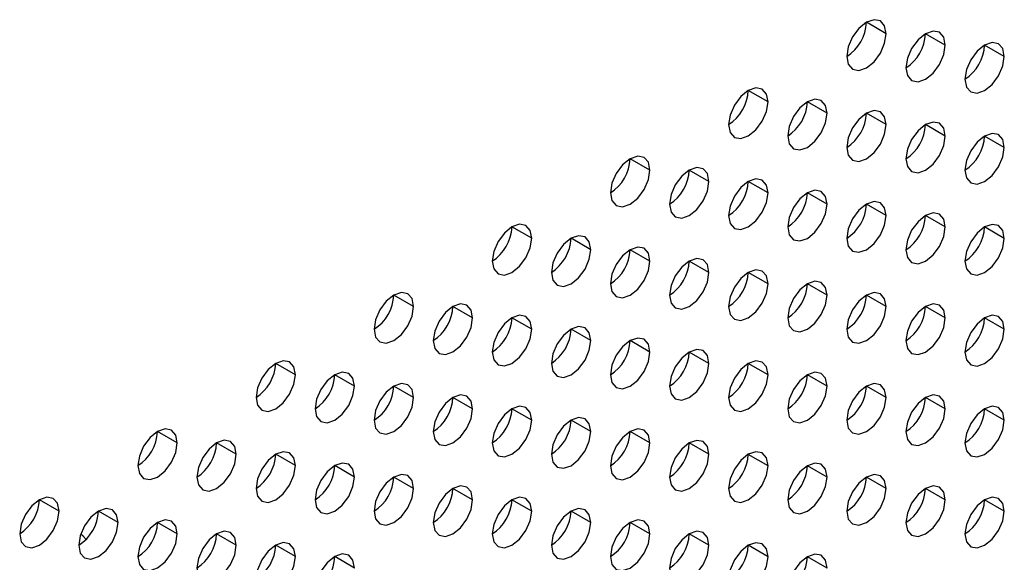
# Model space of a CAD drawing. Header units: millimetres. Extents: x 0 to 1118, y 0 to 864.
# Tile 363 of 438: x 990.99 to 994.52, y 688.3 to 690.25. Entities that reach past the tile are written whole.
import ezdxf

# ---------------------------------------------------------------- set-up
doc = ezdxf.new("R2010")
doc.units = ezdxf.units.MM

msp = doc.modelspace()

# ---------------------------------------------------------------- linework, layer by layer
at = {"color": 7, "linetype": 'Continuous', "lineweight": 25}
for p, q in [((994.0991, 690.1977), (994.0284, 690.2385)), ((994.3113, 690.1569), (994.2405, 690.1977)), ((994.5234, 690.116), (994.4527, 690.1568)), ((993.6749, 689.9528), (993.6041, 689.9936)), ((993.887, 689.9119), (993.8163, 689.9528)), ((994.0991, 689.8711), (994.0284, 689.9119)), ((994.3113, 689.8302), (994.2405, 689.8711)), ((994.5234, 689.7894), (994.4527, 689.8302)), ((993.2506, 689.7079), (993.1799, 689.7487)), ((993.4627, 689.667), (993.392, 689.7078)), ((993.6749, 689.6262), (993.6041, 689.667)), ((993.887, 689.5853), (993.8163, 689.6261)), ((994.0991, 689.5445), (994.0284, 689.5853)), ((994.3113, 689.5036), (994.2405, 689.5444)), ((992.8263, 689.4629), (992.7556, 689.5038)), ((994.5234, 689.4628), (994.4527, 689.5036)), ((993.0385, 689.4221), (992.9678, 689.4629)), ((993.2506, 689.3812), (993.1799, 689.4221)), ((993.4627, 689.3404), (993.392, 689.3812)), ((993.6749, 689.2996), (993.6041, 689.3404)), ((993.887, 689.2587), (993.8163, 689.2995)), ((992.4021, 689.218), (992.3314, 689.2588)), ((994.0991, 689.2179), (994.0284, 689.2587)), ((992.6142, 689.1772), (992.5435, 689.218)), ((994.3113, 689.177), (994.2405, 689.2178)), ((992.8263, 689.1363), (992.7556, 689.1771)), ((994.5234, 689.1362), (994.4527, 689.177)), ((993.0385, 689.0955), (992.9678, 689.1363)), ((993.2506, 689.0546), (993.1799, 689.0954)), ((993.4627, 689.0138), (993.392, 689.0546)), ((991.9778, 688.9731), (991.9071, 689.0139)), ((993.6749, 688.9729), (993.6041, 689.0138)), ((992.1899, 688.9322), (992.1192, 688.9731)), ((993.887, 688.9321), (993.8163, 688.9729)), ((992.4021, 688.8914), (992.3314, 688.9322)), ((994.0991, 688.8912), (994.0284, 688.9321)), ((992.6142, 688.8506), (992.5435, 688.8914)), ((994.3113, 688.8504), (994.2405, 688.8912)), ((992.8263, 688.8097), (992.7556, 688.8505)), ((994.5234, 688.8095), (994.4527, 688.8504)), ((993.0385, 688.7689), (992.9678, 688.8097)), ((991.5535, 688.7282), (991.4828, 688.769)), ((993.2506, 688.728), (993.1799, 688.7688)), ((991.7657, 688.6873), (991.695, 688.7281)), ((993.4627, 688.6872), (993.392, 688.728)), ((991.9778, 688.6465), (991.9071, 688.6873)), ((993.6749, 688.6463), (993.6041, 688.6871)), ((992.1899, 688.6056), (992.1192, 688.6465)), ((993.887, 688.6055), (993.8163, 688.6463)), ((992.4021, 688.5648), (992.3314, 688.6056)), ((994.0991, 688.5646), (994.0284, 688.6054)), ((992.6142, 688.5239), (992.5435, 688.5648)), ((994.3113, 688.5238), (994.2405, 688.5646)), ((991.1293, 688.4832), (991.0586, 688.5241)), ((992.8263, 688.4831), (992.7556, 688.5239)), ((994.5234, 688.4829), (994.4527, 688.5238)), ((991.3414, 688.4424), (991.2707, 688.4832)), ((993.0385, 688.4422), (992.9678, 688.4831)), ((991.5535, 688.4016), (991.4828, 688.4424)), ((993.2506, 688.4014), (993.1799, 688.4422)), ((991.7657, 688.3607), (991.695, 688.4015)), ((993.4627, 688.3605), (993.392, 688.4014)), ((991.9778, 688.3199), (991.9071, 688.3607)), ((993.6749, 688.3197), (993.6041, 688.3605)), ((992.1899, 688.279), (992.1192, 688.3198)), ((993.887, 688.2789), (993.8163, 688.3197))]:
    msp.add_line(p, q, dxfattribs=at)
at = {"color": 7, "linetype": 'Continuous', "lineweight": 25, "flags": 128}
for points in [[(994.0991, 690.1977), (994.0937, 690.2258), (994.0784, 690.2435), (994.0555, 690.2479), (994.0284, 690.2385), (994.0014, 690.2167), (993.9784, 690.1858), (993.9631, 690.1504), (993.9577, 690.1161)], [(994.3113, 690.1569), (994.3059, 690.185), (994.2905, 690.2026), (994.2676, 690.2071), (994.2405, 690.1977), (994.2135, 690.1759), (994.1905, 690.1449), (994.1752, 690.1096), (994.1698, 690.0752)], [(993.9577, 690.1161), (993.9631, 690.0879), (993.9784, 690.0703), (994.0014, 690.0658), (994.0284, 690.0752), (994.0555, 690.0971), (994.0784, 690.128), (994.0937, 690.1634), (994.0991, 690.1977)], [(994.1698, 690.0752), (994.1752, 690.0471), (994.1905, 690.0294), (994.2135, 690.025), (994.2405, 690.0344), (994.2676, 690.0562), (994.2905, 690.0872), (994.3059, 690.1225), (994.3113, 690.1569)], [(994.5234, 690.116), (994.518, 690.1442), (994.5027, 690.1618), (994.4797, 690.1663), (994.4527, 690.1568), (994.4256, 690.135), (994.4027, 690.1041), (994.3873, 690.0687), (994.382, 690.0344)], [(994.382, 690.0344), (994.3873, 690.0062), (994.4027, 689.9886), (994.4256, 689.9841), (994.4527, 689.9935), (994.4797, 690.0154), (994.5027, 690.0463), (994.518, 690.0817), (994.5234, 690.116)], [(993.6749, 689.9528), (993.6695, 689.9809), (993.6541, 689.9986), (993.6312, 690.003), (993.6041, 689.9936), (993.5771, 689.9718), (993.5541, 689.9408), (993.5388, 689.9055), (993.5334, 689.8711)], [(993.887, 689.9119), (993.8816, 689.9401), (993.8663, 689.9577), (993.8433, 689.9622), (993.8163, 689.9528), (993.7892, 689.9309), (993.7663, 689.9), (993.751, 689.8647), (993.7456, 689.8303)], [(993.5334, 689.8711), (993.5388, 689.843), (993.5541, 689.8254), (993.5771, 689.8209), (993.6041, 689.8303), (993.6312, 689.8521), (993.6541, 689.8831), (993.6695, 689.9184), (993.6749, 689.9528)], [(993.7456, 689.8303), (993.751, 689.8022), (993.7663, 689.7845), (993.7892, 689.7801), (993.8163, 689.7895), (993.8433, 689.8113), (993.8663, 689.8422), (993.8816, 689.8776), (993.887, 689.9119)], [(994.0991, 689.8711), (994.0937, 689.8992), (994.0784, 689.9169), (994.0555, 689.9213), (994.0284, 689.9119), (994.0014, 689.8901), (993.9784, 689.8591), (993.9631, 689.8238), (993.9577, 689.7894)], [(993.9577, 689.7894), (993.9631, 689.7613), (993.9784, 689.7437), (994.0014, 689.7392), (994.0284, 689.7486), (994.0555, 689.7705), (994.0784, 689.8014), (994.0937, 689.8367), (994.0991, 689.8711)], [(994.3113, 689.8302), (994.3059, 689.8584), (994.2905, 689.876), (994.2676, 689.8805), (994.2405, 689.8711), (994.2135, 689.8492), (994.1905, 689.8183), (994.1752, 689.783), (994.1698, 689.7486)], [(994.1698, 689.7486), (994.1752, 689.7205), (994.1905, 689.7028), (994.2135, 689.6984), (994.2405, 689.7078), (994.2676, 689.7296), (994.2905, 689.7605), (994.3059, 689.7959), (994.3113, 689.8302)], [(994.5234, 689.7894), (994.518, 689.8175), (994.5027, 689.8352), (994.4797, 689.8396), (994.4527, 689.8302), (994.4256, 689.8084), (994.4027, 689.7774), (994.3873, 689.7421), (994.382, 689.7078)], [(994.382, 689.7078), (994.3873, 689.6796), (994.4027, 689.662), (994.4256, 689.6575), (994.4527, 689.6669), (994.4797, 689.6888), (994.5027, 689.7197), (994.518, 689.755), (994.5234, 689.7894)], [(993.2506, 689.7079), (993.2452, 689.736), (993.2299, 689.7536), (993.2069, 689.7581), (993.1799, 689.7487), (993.1528, 689.7269), (993.1299, 689.6959), (993.1146, 689.6606), (993.1092, 689.6262)], [(993.4627, 689.667), (993.4573, 689.6952), (993.442, 689.7128), (993.4191, 689.7173), (993.392, 689.7078), (993.365, 689.686), (993.342, 689.6551), (993.3267, 689.6197), (993.3213, 689.5854)], [(993.1092, 689.6262), (993.1146, 689.5981), (993.1299, 689.5804), (993.1528, 689.576), (993.1799, 689.5854), (993.2069, 689.6072), (993.2299, 689.6382), (993.2452, 689.6735), (993.2506, 689.7079)], [(993.3213, 689.5854), (993.3267, 689.5572), (993.342, 689.5396), (993.365, 689.5351), (993.392, 689.5445), (993.4191, 689.5664), (993.442, 689.5973), (993.4573, 689.6327), (993.4627, 689.667)], [(993.6749, 689.6262), (993.6695, 689.6543), (993.6541, 689.6719), (993.6312, 689.6764), (993.6041, 689.667), (993.5771, 689.6452), (993.5541, 689.6142), (993.5388, 689.5789), (993.5334, 689.5445)], [(993.5334, 689.5445), (993.5388, 689.5164), (993.5541, 689.4987), (993.5771, 689.4943), (993.6041, 689.5037), (993.6312, 689.5255), (993.6541, 689.5565), (993.6695, 689.5918), (993.6749, 689.6262)], [(993.887, 689.5853), (993.8816, 689.6135), (993.8663, 689.6311), (993.8433, 689.6356), (993.8163, 689.6262), (993.7892, 689.6043), (993.7663, 689.5734), (993.751, 689.538), (993.7456, 689.5037)], [(993.7456, 689.5037), (993.751, 689.4755), (993.7663, 689.4579), (993.7892, 689.4534), (993.8163, 689.4628), (993.8433, 689.4847), (993.8663, 689.5156), (993.8816, 689.551), (993.887, 689.5853)], [(994.0991, 689.5445), (994.0937, 689.5726), (994.0784, 689.5903), (994.0555, 689.5947), (994.0284, 689.5853), (994.0014, 689.5635), (993.9784, 689.5325), (993.9631, 689.4972), (993.9577, 689.4628)], [(993.9577, 689.4628), (993.9631, 689.4347), (993.9784, 689.4171), (994.0014, 689.4126), (994.0284, 689.422), (994.0555, 689.4438), (994.0784, 689.4748), (994.0937, 689.5101), (994.0991, 689.5445)], [(994.3113, 689.5036), (994.3059, 689.5318), (994.2905, 689.5494), (994.2676, 689.5539), (994.2405, 689.5445), (994.2135, 689.5226), (994.1905, 689.4917), (994.1752, 689.4563), (994.1698, 689.422)], [(992.8263, 689.4629), (992.8209, 689.4911), (992.8056, 689.5087), (992.7827, 689.5132), (992.7556, 689.5038), (992.7286, 689.4819), (992.7056, 689.451), (992.6903, 689.4157), (992.6849, 689.3813)], [(994.1698, 689.422), (994.1752, 689.3938), (994.1905, 689.3762), (994.2135, 689.3717), (994.2405, 689.3812), (994.2676, 689.403), (994.2905, 689.4339), (994.3059, 689.4693), (994.3113, 689.5036)], [(994.5234, 689.4628), (994.518, 689.4909), (994.5027, 689.5086), (994.4797, 689.513), (994.4527, 689.5036), (994.4256, 689.4818), (994.4027, 689.4508), (994.3873, 689.4155), (994.382, 689.3811)], [(993.0385, 689.4221), (993.0331, 689.4502), (993.0178, 689.4679), (992.9948, 689.4723), (992.9678, 689.4629), (992.9407, 689.4411), (992.9178, 689.4101), (992.9024, 689.3748), (992.897, 689.3405)], [(992.6849, 689.3813), (992.6903, 689.3532), (992.7056, 689.3355), (992.7286, 689.3311), (992.7556, 689.3405), (992.7827, 689.3623), (992.8056, 689.3932), (992.8209, 689.4286), (992.8263, 689.4629)], [(993.2506, 689.3812), (993.2452, 689.4094), (993.2299, 689.427), (993.2069, 689.4315), (993.1799, 689.4221), (993.1528, 689.4002), (993.1299, 689.3693), (993.1146, 689.334), (993.1092, 689.2996)], [(994.382, 689.3811), (994.3873, 689.353), (994.4027, 689.3354), (994.4256, 689.3309), (994.4527, 689.3403), (994.4797, 689.3621), (994.5027, 689.3931), (994.518, 689.4284), (994.5234, 689.4628)], [(992.897, 689.3405), (992.9024, 689.3123), (992.9178, 689.2947), (992.9407, 689.2902), (992.9678, 689.2996), (992.9948, 689.3215), (993.0178, 689.3524), (993.0331, 689.3877), (993.0385, 689.4221)], [(993.1092, 689.2996), (993.1146, 689.2715), (993.1299, 689.2538), (993.1528, 689.2494), (993.1799, 689.2588), (993.2069, 689.2806), (993.2299, 689.3116), (993.2452, 689.3469), (993.2506, 689.3812)], [(993.4627, 689.3404), (993.4573, 689.3685), (993.442, 689.3862), (993.4191, 689.3906), (993.392, 689.3812), (993.365, 689.3594), (993.342, 689.3285), (993.3267, 689.2931), (993.3213, 689.2588)], [(993.3213, 689.2588), (993.3267, 689.2306), (993.342, 689.213), (993.365, 689.2085), (993.392, 689.2179), (993.4191, 689.2398), (993.442, 689.2707), (993.4573, 689.306), (993.4627, 689.3404)], [(993.6749, 689.2996), (993.6695, 689.3277), (993.6541, 689.3453), (993.6312, 689.3498), (993.6041, 689.3404), (993.5771, 689.3185), (993.5541, 689.2876), (993.5388, 689.2523), (993.5334, 689.2179)], [(993.5334, 689.2179), (993.5388, 689.1898), (993.5541, 689.1721), (993.5771, 689.1677), (993.6041, 689.1771), (993.6312, 689.1989), (993.6541, 689.2299), (993.6695, 689.2652), (993.6749, 689.2996)], [(993.887, 689.2587), (993.8816, 689.2868), (993.8663, 689.3045), (993.8433, 689.3089), (993.8163, 689.2995), (993.7892, 689.2777), (993.7663, 689.2468), (993.751, 689.2114), (993.7456, 689.1771)], [(992.4021, 689.218), (992.3967, 689.2462), (992.3814, 689.2638), (992.3584, 689.2683), (992.3314, 689.2588), (992.3043, 689.237), (992.2814, 689.2061), (992.266, 689.1707), (992.2606, 689.1364)], [(993.7456, 689.1771), (993.751, 689.1489), (993.7663, 689.1313), (993.7892, 689.1268), (993.8163, 689.1362), (993.8433, 689.1581), (993.8663, 689.189), (993.8816, 689.2243), (993.887, 689.2587)], [(994.0991, 689.2179), (994.0937, 689.246), (994.0784, 689.2636), (994.0555, 689.2681), (994.0284, 689.2587), (994.0014, 689.2369), (993.9784, 689.2059), (993.9631, 689.1706), (993.9577, 689.1362)], [(992.2606, 689.1364), (992.266, 689.1082), (992.2814, 689.0906), (992.3043, 689.0861), (992.3314, 689.0955), (992.3584, 689.1174), (992.3814, 689.1483), (992.3967, 689.1837), (992.4021, 689.218)], [(992.6142, 689.1772), (992.6088, 689.2053), (992.5935, 689.223), (992.5705, 689.2274), (992.5435, 689.218), (992.5164, 689.1962), (992.4935, 689.1652), (992.4782, 689.1299), (992.4728, 689.0955)], [(993.9577, 689.1362), (993.9631, 689.1081), (993.9784, 689.0904), (994.0014, 689.086), (994.0284, 689.0954), (994.0555, 689.1172), (994.0784, 689.1482), (994.0937, 689.1835), (994.0991, 689.2179)], [(994.3113, 689.177), (994.3059, 689.2052), (994.2905, 689.2228), (994.2676, 689.2272), (994.2405, 689.2178), (994.2135, 689.196), (994.1905, 689.1651), (994.1752, 689.1297), (994.1698, 689.0954)], [(992.8263, 689.1363), (992.8209, 689.1645), (992.8056, 689.1821), (992.7827, 689.1866), (992.7556, 689.1772), (992.7286, 689.1553), (992.7056, 689.1244), (992.6903, 689.089), (992.6849, 689.0547)], [(994.5234, 689.1362), (994.518, 689.1643), (994.5027, 689.1819), (994.4797, 689.1864), (994.4527, 689.177), (994.4256, 689.1552), (994.4027, 689.1242), (994.3873, 689.0889), (994.382, 689.0545)], [(992.4728, 689.0955), (992.4782, 689.0674), (992.4935, 689.0497), (992.5164, 689.0453), (992.5435, 689.0547), (992.5705, 689.0765), (992.5935, 689.1075), (992.6088, 689.1428), (992.6142, 689.1772)], [(994.1698, 689.0954), (994.1752, 689.0672), (994.1905, 689.0496), (994.2135, 689.0451), (994.2405, 689.0545), (994.2676, 689.0764), (994.2905, 689.1073), (994.3059, 689.1427), (994.3113, 689.177)], [(992.6849, 689.0547), (992.6903, 689.0265), (992.7056, 689.0089), (992.7286, 689.0044), (992.7556, 689.0138), (992.7827, 689.0357), (992.8056, 689.0666), (992.8209, 689.102), (992.8263, 689.1363)], [(993.0385, 689.0955), (993.0331, 689.1236), (993.0178, 689.1413), (992.9948, 689.1457), (992.9678, 689.1363), (992.9407, 689.1145), (992.9178, 689.0835), (992.9024, 689.0482), (992.897, 689.0138)], [(994.382, 689.0545), (994.3873, 689.0264), (994.4027, 689.0087), (994.4256, 689.0043), (994.4527, 689.0137), (994.4797, 689.0355), (994.5027, 689.0665), (994.518, 689.1018), (994.5234, 689.1362)], [(992.897, 689.0138), (992.9024, 688.9857), (992.9178, 688.9681), (992.9407, 688.9636), (992.9678, 688.973), (992.9948, 688.9948), (993.0178, 689.0258), (993.0331, 689.0611), (993.0385, 689.0955)], [(993.2506, 689.0546), (993.2452, 689.0828), (993.2299, 689.1004), (993.2069, 689.1049), (993.1799, 689.0955), (993.1528, 689.0736), (993.1299, 689.0427), (993.1146, 689.0073), (993.1092, 688.973)], [(993.1092, 688.973), (993.1146, 688.9448), (993.1299, 688.9272), (993.1528, 688.9227), (993.1799, 688.9322), (993.2069, 688.954), (993.2299, 688.9849), (993.2452, 689.0203), (993.2506, 689.0546)], [(993.4627, 689.0138), (993.4573, 689.0419), (993.442, 689.0596), (993.4191, 689.064), (993.392, 689.0546), (993.365, 689.0328), (993.342, 689.0018), (993.3267, 688.9665), (993.3213, 688.9321)], [(991.9778, 688.9731), (991.9724, 689.0012), (991.9571, 689.0189), (991.9342, 689.0233), (991.9071, 689.0139), (991.88, 688.9921), (991.8571, 688.9611), (991.8418, 688.9258), (991.8364, 688.8915)], [(993.3213, 688.9321), (993.3267, 688.904), (993.342, 688.8864), (993.365, 688.8819), (993.392, 688.8913), (993.4191, 688.9131), (993.442, 688.9441), (993.4573, 688.9794), (993.4627, 689.0138)], [(993.6749, 688.9729), (993.6695, 689.0011), (993.6541, 689.0187), (993.6312, 689.0232), (993.6041, 689.0138), (993.5771, 688.9919), (993.5541, 688.961), (993.5388, 688.9256), (993.5334, 688.8913)], [(991.8364, 688.8915), (991.8418, 688.8633), (991.8571, 688.8457), (991.88, 688.8412), (991.9071, 688.8506), (991.9342, 688.8725), (991.9571, 688.9034), (991.9724, 688.9387), (991.9778, 688.9731)], [(992.1899, 688.9322), (992.1846, 688.9604), (992.1692, 688.978), (992.1463, 688.9825), (992.1192, 688.9731), (992.0922, 688.9512), (992.0692, 688.9203), (992.0539, 688.885), (992.0485, 688.8506)], [(993.5334, 688.8913), (993.5388, 688.8632), (993.5541, 688.8455), (993.5771, 688.8411), (993.6041, 688.8505), (993.6312, 688.8723), (993.6541, 688.9032), (993.6695, 688.9386), (993.6749, 688.9729)], [(993.887, 688.9321), (993.8816, 688.9602), (993.8663, 688.9779), (993.8433, 688.9823), (993.8163, 688.9729), (993.7892, 688.9511), (993.7663, 688.9201), (993.751, 688.8848), (993.7456, 688.8504)], [(992.4021, 688.8914), (992.3967, 688.9195), (992.3814, 688.9372), (992.3584, 688.9416), (992.3314, 688.9322), (992.3043, 688.9104), (992.2814, 688.8795), (992.266, 688.8441), (992.2606, 688.8098)], [(994.0991, 688.8912), (994.0937, 688.9194), (994.0784, 688.937), (994.0555, 688.9415), (994.0284, 688.9321), (994.0014, 688.9102), (993.9784, 688.8793), (993.9631, 688.844), (993.9577, 688.8096)], [(992.0485, 688.8506), (992.0539, 688.8225), (992.0692, 688.8048), (992.0922, 688.8004), (992.1192, 688.8098), (992.1463, 688.8316), (992.1692, 688.8626), (992.1846, 688.8979), (992.1899, 688.9322)], [(992.6142, 688.8506), (992.6088, 688.8787), (992.5935, 688.8963), (992.5705, 688.9008), (992.5435, 688.8914), (992.5164, 688.8695), (992.4935, 688.8386), (992.4782, 688.8033), (992.4728, 688.7689)], [(993.7456, 688.8504), (993.751, 688.8223), (993.7663, 688.8047), (993.7892, 688.8002), (993.8163, 688.8096), (993.8433, 688.8314), (993.8663, 688.8624), (993.8816, 688.8977), (993.887, 688.9321)], [(994.3113, 688.8504), (994.3059, 688.8785), (994.2905, 688.8962), (994.2676, 688.9006), (994.2405, 688.8912), (994.2135, 688.8694), (994.1905, 688.8384), (994.1752, 688.8031), (994.1698, 688.7688)], [(992.2606, 688.8098), (992.266, 688.7816), (992.2814, 688.764), (992.3043, 688.7595), (992.3314, 688.7689), (992.3584, 688.7908), (992.3814, 688.8217), (992.3967, 688.857), (992.4021, 688.8914)], [(993.9577, 688.8096), (993.9631, 688.7815), (993.9784, 688.7638), (994.0014, 688.7594), (994.0284, 688.7688), (994.0555, 688.7906), (994.0784, 688.8215), (994.0937, 688.8569), (994.0991, 688.8912)], [(992.4728, 688.7689), (992.4782, 688.7408), (992.4935, 688.7231), (992.5164, 688.7187), (992.5435, 688.7281), (992.5705, 688.7499), (992.5935, 688.7809), (992.6088, 688.8162), (992.6142, 688.8506)], [(992.8263, 688.8097), (992.8209, 688.8378), (992.8056, 688.8555), (992.7827, 688.8599), (992.7556, 688.8505), (992.7286, 688.8287), (992.7056, 688.7978), (992.6903, 688.7624), (992.6849, 688.7281)], [(994.1698, 688.7688), (994.1752, 688.7406), (994.1905, 688.723), (994.2135, 688.7185), (994.2405, 688.7279), (994.2676, 688.7498), (994.2905, 688.7807), (994.3059, 688.816), (994.3113, 688.8504)], [(994.5234, 688.8095), (994.518, 688.8377), (994.5027, 688.8553), (994.4797, 688.8598), (994.4527, 688.8504), (994.4256, 688.8285), (994.4027, 688.7976), (994.3873, 688.7623), (994.382, 688.7279)], [(992.6849, 688.7281), (992.6903, 688.6999), (992.7056, 688.6823), (992.7286, 688.6778), (992.7556, 688.6872), (992.7827, 688.7091), (992.8056, 688.74), (992.8209, 688.7754), (992.8263, 688.8097)], [(993.0385, 688.7689), (993.0331, 688.797), (993.0178, 688.8146), (992.9948, 688.8191), (992.9678, 688.8097), (992.9407, 688.7879), (992.9178, 688.7569), (992.9024, 688.7216), (992.897, 688.6872)], [(994.382, 688.7279), (994.3873, 688.6998), (994.4027, 688.6821), (994.4256, 688.6777), (994.4527, 688.6871), (994.4797, 688.7089), (994.5027, 688.7399), (994.518, 688.7752), (994.5234, 688.8095)], [(991.5535, 688.7282), (991.5482, 688.7563), (991.5328, 688.774), (991.5099, 688.7784), (991.4828, 688.769), (991.4558, 688.7472), (991.4328, 688.7162), (991.4175, 688.6809), (991.4121, 688.6465)], [(992.897, 688.6872), (992.9024, 688.6591), (992.9178, 688.6414), (992.9407, 688.637), (992.9678, 688.6464), (992.9948, 688.6682), (993.0178, 688.6992), (993.0331, 688.7345), (993.0385, 688.7689)], [(993.2506, 688.728), (993.2452, 688.7562), (993.2299, 688.7738), (993.2069, 688.7783), (993.1799, 688.7688), (993.1528, 688.747), (993.1299, 688.7161), (993.1146, 688.6807), (993.1092, 688.6464)], [(991.4121, 688.6465), (991.4175, 688.6184), (991.4328, 688.6007), (991.4558, 688.5963), (991.4828, 688.6057), (991.5099, 688.6275), (991.5328, 688.6585), (991.5482, 688.6938), (991.5535, 688.7282)], [(991.7657, 688.6873), (991.7603, 688.7155), (991.745, 688.7331), (991.722, 688.7376), (991.695, 688.7282), (991.6679, 688.7063), (991.645, 688.6754), (991.6296, 688.64), (991.6242, 688.6057)], [(993.1092, 688.6464), (993.1146, 688.6182), (993.1299, 688.6006), (993.1528, 688.5961), (993.1799, 688.6055), (993.2069, 688.6274), (993.2299, 688.6583), (993.2452, 688.6937), (993.2506, 688.728)], [(993.4627, 688.6872), (993.4573, 688.7153), (993.442, 688.7329), (993.4191, 688.7374), (993.392, 688.728), (993.365, 688.7062), (993.342, 688.6752), (993.3267, 688.6399), (993.3213, 688.6055)], [(991.6242, 688.6057), (991.6296, 688.5775), (991.645, 688.5599), (991.6679, 688.5554), (991.695, 688.5648), (991.722, 688.5867), (991.745, 688.6176), (991.7603, 688.653), (991.7657, 688.6873)], [(991.9778, 688.6465), (991.9724, 688.6746), (991.9571, 688.6923), (991.9342, 688.6967), (991.9071, 688.6873), (991.88, 688.6655), (991.8571, 688.6345), (991.8418, 688.5992), (991.8364, 688.5648)], [(993.3213, 688.6055), (993.3267, 688.5774), (993.342, 688.5597), (993.365, 688.5553), (993.392, 688.5647), (993.4191, 688.5865), (993.442, 688.6175), (993.4573, 688.6528), (993.4627, 688.6872)], [(993.6749, 688.6463), (993.6695, 688.6745), (993.6541, 688.6921), (993.6312, 688.6966), (993.6041, 688.6872), (993.5771, 688.6653), (993.5541, 688.6344), (993.5388, 688.599), (993.5334, 688.5647)], [(992.1899, 688.6056), (992.1846, 688.6338), (992.1692, 688.6514), (992.1463, 688.6559), (992.1192, 688.6465), (992.0922, 688.6246), (992.0692, 688.5937), (992.0539, 688.5583), (992.0485, 688.524)], [(993.887, 688.6055), (993.8816, 688.6336), (993.8663, 688.6513), (993.8433, 688.6557), (993.8163, 688.6463), (993.7892, 688.6245), (993.7663, 688.5935), (993.751, 688.5582), (993.7456, 688.5238)], [(991.8364, 688.5648), (991.8418, 688.5367), (991.8571, 688.5191), (991.88, 688.5146), (991.9071, 688.524), (991.9342, 688.5458), (991.9571, 688.5768), (991.9724, 688.6121), (991.9778, 688.6465)], [(993.5334, 688.5647), (993.5388, 688.5365), (993.5541, 688.5189), (993.5771, 688.5144), (993.6041, 688.5238), (993.6312, 688.5457), (993.6541, 688.5766), (993.6695, 688.612), (993.6749, 688.6463)], [(992.0485, 688.524), (992.0539, 688.4958), (992.0692, 688.4782), (992.0922, 688.4738), (992.1192, 688.4832), (992.1463, 688.505), (992.1692, 688.5359), (992.1846, 688.5713), (992.1899, 688.6056)], [(992.4021, 688.5648), (992.3967, 688.5929), (992.3814, 688.6106), (992.3584, 688.615), (992.3314, 688.6056), (992.3043, 688.5838), (992.2814, 688.5528), (992.266, 688.5175), (992.2606, 688.4831)], [(993.7456, 688.5238), (993.751, 688.4957), (993.7663, 688.478), (993.7892, 688.4736), (993.8163, 688.483), (993.8433, 688.5048), (993.8663, 688.5358), (993.8816, 688.5711), (993.887, 688.6055)], [(994.0991, 688.5646), (994.0937, 688.5928), (994.0784, 688.6104), (994.0555, 688.6149), (994.0284, 688.6055), (994.0014, 688.5836), (993.9784, 688.5527), (993.9631, 688.5173), (993.9577, 688.483)], [(992.2606, 688.4831), (992.266, 688.455), (992.2814, 688.4374), (992.3043, 688.4329), (992.3314, 688.4423), (992.3584, 688.4641), (992.3814, 688.4951), (992.3967, 688.5304), (992.4021, 688.5648)], [(992.6142, 688.5239), (992.6088, 688.5521), (992.5935, 688.5697), (992.5705, 688.5742), (992.5435, 688.5648), (992.5164, 688.5429), (992.4935, 688.512), (992.4782, 688.4767), (992.4728, 688.4423)], [(993.9577, 688.483), (993.9631, 688.4548), (993.9784, 688.4372), (994.0014, 688.4327), (994.0284, 688.4421), (994.0555, 688.464), (994.0784, 688.4949), (994.0937, 688.5303), (994.0991, 688.5646)], [(994.3113, 688.5238), (994.3059, 688.5519), (994.2905, 688.5696), (994.2676, 688.574), (994.2405, 688.5646), (994.2135, 688.5428), (994.1905, 688.5118), (994.1752, 688.4765), (994.1698, 688.4421)], [(991.1293, 688.4832), (991.1239, 688.5114), (991.1086, 688.529), (991.0856, 688.5335), (991.0586, 688.5241), (991.0315, 688.5022), (991.0086, 688.4713), (990.9932, 688.436), (990.9879, 688.4016)], [(992.4728, 688.4423), (992.4782, 688.4142), (992.4935, 688.3965), (992.5164, 688.3921), (992.5435, 688.4015), (992.5705, 688.4233), (992.5935, 688.4542), (992.6088, 688.4896), (992.6142, 688.5239)], [(992.8263, 688.4831), (992.8209, 688.5112), (992.8056, 688.5289), (992.7827, 688.5333), (992.7556, 688.5239), (992.7286, 688.5021), (992.7056, 688.4711), (992.6903, 688.4358), (992.6849, 688.4014)], [(994.1698, 688.4421), (994.1752, 688.414), (994.1905, 688.3964), (994.2135, 688.3919), (994.2405, 688.4013), (994.2676, 688.4231), (994.2905, 688.4541), (994.3059, 688.4894), (994.3113, 688.5238)], [(994.5234, 688.4829), (994.518, 688.5111), (994.5027, 688.5287), (994.4797, 688.5332), (994.4527, 688.5238), (994.4256, 688.5019), (994.4027, 688.471), (994.3873, 688.4356), (994.382, 688.4013)], [(990.9879, 688.4016), (990.9932, 688.3735), (991.0086, 688.3558), (991.0315, 688.3514), (991.0586, 688.3608), (991.0856, 688.3826), (991.1086, 688.4136), (991.1239, 688.4489), (991.1293, 688.4832)], [(991.3414, 688.4424), (991.336, 688.4705), (991.3207, 688.4882), (991.2978, 688.4926), (991.2707, 688.4832), (991.2436, 688.4614), (991.2207, 688.4305), (991.2054, 688.3951), (991.2, 688.3608)], [(992.6849, 688.4014), (992.6903, 688.3733), (992.7056, 688.3557), (992.7286, 688.3512), (992.7556, 688.3606), (992.7827, 688.3825), (992.8056, 688.4134), (992.8209, 688.4487), (992.8263, 688.4831)], [(993.0385, 688.4422), (993.0331, 688.4704), (993.0178, 688.488), (992.9948, 688.4925), (992.9678, 688.4831), (992.9407, 688.4612), (992.9178, 688.4303), (992.9024, 688.395), (992.897, 688.3606)], [(994.382, 688.4013), (994.3873, 688.3731), (994.4027, 688.3555), (994.4256, 688.3511), (994.4527, 688.3605), (994.4797, 688.3823), (994.5027, 688.4132), (994.518, 688.4486), (994.5234, 688.4829)], [(991.2, 688.3608), (991.2054, 688.3326), (991.2207, 688.315), (991.2436, 688.3105), (991.2707, 688.3199), (991.2978, 688.3418), (991.3207, 688.3727), (991.336, 688.408), (991.3414, 688.4424)], [(991.5535, 688.4016), (991.5482, 688.4297), (991.5328, 688.4473), (991.5099, 688.4518), (991.4828, 688.4424), (991.4558, 688.4206), (991.4328, 688.3896), (991.4175, 688.3543), (991.4121, 688.3199)], [(992.897, 688.3606), (992.9024, 688.3325), (992.9178, 688.3148), (992.9407, 688.3104), (992.9678, 688.3198), (992.9948, 688.3416), (993.0178, 688.3725), (993.0331, 688.4079), (993.0385, 688.4422)], [(993.2506, 688.4014), (993.2452, 688.4295), (993.2299, 688.4472), (993.2069, 688.4516), (993.1799, 688.4422), (993.1528, 688.4204), (993.1299, 688.3894), (993.1146, 688.3541), (993.1092, 688.3198)], [(991.7657, 688.3607), (991.7603, 688.3888), (991.745, 688.4065), (991.722, 688.4109), (991.695, 688.4015), (991.6679, 688.3797), (991.645, 688.3488), (991.6296, 688.3134), (991.6242, 688.2791)], [(993.4627, 688.3605), (993.4573, 688.3887), (993.442, 688.4063), (993.4191, 688.4108), (993.392, 688.4014), (993.365, 688.3795), (993.342, 688.3486), (993.3267, 688.3133), (993.3213, 688.2789)], [(991.226, 688.3815), (991.2156, 688.3933), (991.2073, 688.4011)], [(991.4121, 688.3199), (991.4175, 688.2918), (991.4328, 688.2741), (991.4558, 688.2697), (991.4828, 688.2791), (991.5099, 688.3009), (991.5328, 688.3319), (991.5482, 688.3672), (991.5535, 688.4016)], [(991.9778, 688.3199), (991.9724, 688.348), (991.9571, 688.3656), (991.9342, 688.3701), (991.9071, 688.3607), (991.88, 688.3389), (991.8571, 688.3079), (991.8418, 688.2726), (991.8364, 688.2382)], [(993.1092, 688.3198), (993.1146, 688.2916), (993.1299, 688.274), (993.1528, 688.2695), (993.1799, 688.2789), (993.2069, 688.3008), (993.2299, 688.3317), (993.2452, 688.367), (993.2506, 688.4014)], [(993.6749, 688.3197), (993.6695, 688.3478), (993.6541, 688.3655), (993.6312, 688.3699), (993.6041, 688.3605), (993.5771, 688.3387), (993.5541, 688.3078), (993.5388, 688.2724), (993.5334, 688.2381)], [(991.6242, 688.2791), (991.6296, 688.2509), (991.645, 688.2333), (991.6679, 688.2288), (991.695, 688.2382), (991.722, 688.2601), (991.745, 688.291), (991.7603, 688.3264), (991.7657, 688.3607)], [(993.3213, 688.2789), (993.3267, 688.2508), (993.342, 688.2331), (993.365, 688.2287), (993.392, 688.2381), (993.4191, 688.2599), (993.442, 688.2909), (993.4573, 688.3262), (993.4627, 688.3605)], [(991.8364, 688.2382), (991.8418, 688.2101), (991.8571, 688.1924), (991.88, 688.188), (991.9071, 688.1974), (991.9342, 688.2192), (991.9571, 688.2502), (991.9724, 688.2855), (991.9778, 688.3199)], [(992.1899, 688.279), (992.1846, 688.3072), (992.1692, 688.3248), (992.1463, 688.3293), (992.1192, 688.3198), (992.0922, 688.298), (992.0692, 688.2671), (992.0539, 688.2317), (992.0485, 688.1974)], [(993.5334, 688.2381), (993.5388, 688.2099), (993.5541, 688.1923), (993.5771, 688.1878), (993.6041, 688.1972), (993.6312, 688.2191), (993.6541, 688.25), (993.6695, 688.2853), (993.6749, 688.3197)], [(993.887, 688.2789), (993.8816, 688.307), (993.8663, 688.3246), (993.8433, 688.3291), (993.8163, 688.3197), (993.7892, 688.2979), (993.7663, 688.2669), (993.751, 688.2316), (993.7456, 688.1972)]]:
    msp.add_lwpolyline(points, dxfattribs=at)
at = {"color": 7, "linetype": 'Continuous', "lineweight": 25}
for centre, radius, start, end in [((993.8749, 690.2455), 0.1537, 302.6055, 357.3945), ((994.087, 690.2047), 0.1537, 302.6055, 357.3945), ((994.2992, 690.1638), 0.1537, 302.6055, 357.3945), ((993.4506, 690.0006), 0.1537, 302.6055, 357.3945), ((993.6628, 689.9597), 0.1537, 302.6055, 357.3945), ((993.8749, 689.9189), 0.1537, 302.6055, 357.3945), ((994.087, 689.878), 0.1537, 302.6055, 357.3945), ((994.2992, 689.8372), 0.1537, 302.6055, 357.3945), ((993.0264, 689.7557), 0.1537, 302.6055, 357.3945), ((993.2385, 689.7148), 0.1537, 302.6055, 357.3945), ((993.4506, 689.674), 0.1537, 302.6055, 357.3945), ((993.6628, 689.6331), 0.1537, 302.6055, 357.3945), ((993.8749, 689.5923), 0.1537, 302.6055, 357.3945), ((994.087, 689.5514), 0.1537, 302.6055, 357.3945), ((992.6021, 689.5107), 0.1537, 302.6055, 357.3945), ((994.2992, 689.5106), 0.1537, 302.6055, 357.3945), ((992.8142, 689.4699), 0.1537, 302.6055, 357.3945), ((993.0264, 689.4291), 0.1537, 302.6055, 357.3945), ((993.2385, 689.3882), 0.1537, 302.6055, 357.3945), ((993.4506, 689.3474), 0.1537, 302.6055, 357.3945), ((993.6628, 689.3065), 0.1537, 302.6055, 357.3945), ((992.1778, 689.2658), 0.1537, 302.6055, 357.3945), ((993.8749, 689.2657), 0.1537, 302.6055, 357.3945), ((992.39, 689.225), 0.1537, 302.6055, 357.3945), ((994.087, 689.2248), 0.1537, 302.6055, 357.3945), ((992.6021, 689.1841), 0.1537, 302.6055, 357.3945), ((994.2992, 689.184), 0.1537, 302.6055, 357.3945), ((992.8142, 689.1433), 0.1537, 302.6055, 357.3945), ((993.0264, 689.1024), 0.1537, 302.6055, 357.3945), ((993.2385, 689.0616), 0.1537, 302.6055, 357.3945), ((991.7536, 689.0209), 0.1537, 302.6055, 357.3945), ((993.4506, 689.0207), 0.1537, 302.6055, 357.3945), ((991.9657, 688.9801), 0.1537, 302.6055, 357.3945), ((993.6628, 688.9799), 0.1537, 302.6055, 357.3945), ((992.1778, 688.9392), 0.1537, 302.6055, 357.3945), ((993.8749, 688.939), 0.1537, 302.6055, 357.3945), ((992.39, 688.8984), 0.1537, 302.6055, 357.3945), ((994.087, 688.8982), 0.1537, 302.6055, 357.3945), ((992.6021, 688.8575), 0.1537, 302.6055, 357.3945), ((994.2992, 688.8574), 0.1537, 302.6055, 357.3945), ((992.8142, 688.8167), 0.1537, 302.6055, 357.3945), ((991.3293, 688.776), 0.1537, 302.6055, 357.3945), ((993.0264, 688.7758), 0.1537, 302.6055, 357.3945), ((991.5414, 688.7351), 0.1537, 302.6055, 357.3945), ((993.2385, 688.735), 0.1537, 302.6055, 357.3945), ((991.7536, 688.6943), 0.1537, 302.6055, 357.3945), ((993.4506, 688.6941), 0.1537, 302.6055, 357.3945), ((991.9657, 688.6534), 0.1537, 302.6055, 357.3945), ((993.6628, 688.6533), 0.1537, 302.6055, 357.3945), ((992.1778, 688.6126), 0.1537, 302.6055, 357.3945), ((993.8749, 688.6124), 0.1537, 302.6055, 357.3945), ((992.39, 688.5717), 0.1537, 302.6055, 357.3945), ((994.087, 688.5716), 0.1537, 302.6055, 357.3945), ((990.905, 688.5311), 0.1537, 302.6055, 357.3945), ((992.6021, 688.5309), 0.1537, 302.6055, 357.3945), ((994.2992, 688.5307), 0.1537, 302.6055, 357.3945), ((991.1172, 688.4902), 0.1537, 302.6055, 357.3945), ((992.8142, 688.49), 0.1537, 302.6055, 357.3945), ((991.3333, 688.4471), 0.1496, 301.3066, 358.1796), ((993.0264, 688.4492), 0.1537, 302.6055, 357.3945), ((991.5414, 688.4085), 0.1537, 302.6055, 357.3945), ((993.2385, 688.4084), 0.1537, 302.6055, 357.3945), ((991.7536, 688.3677), 0.1537, 302.6055, 357.3945), ((993.4506, 688.3675), 0.1537, 302.6055, 357.3945), ((991.9657, 688.3268), 0.1537, 302.6055, 357.3945), ((993.6628, 688.3267), 0.1537, 302.6055, 357.3945)]:
    msp.add_arc(centre, radius, start, end, dxfattribs=at)

doc.saveas('drawing.dxf')
